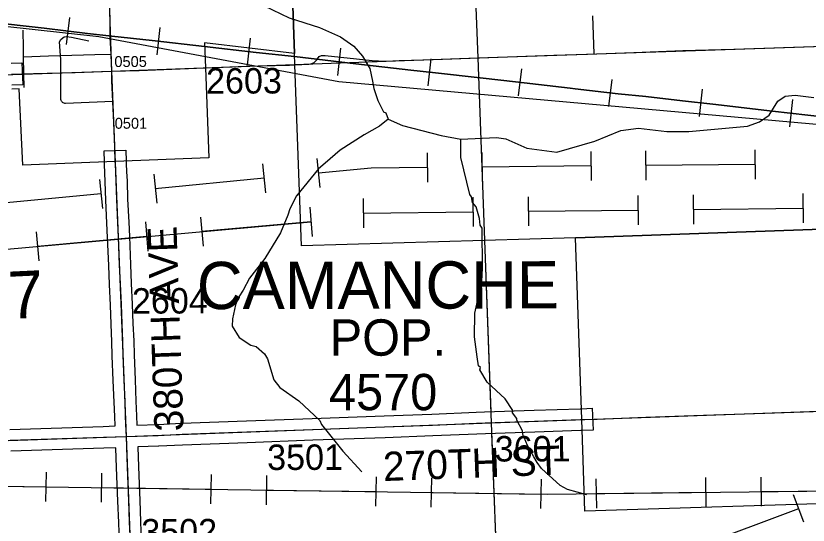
# Model space of a CAD drawing. Extents: x 128.7 to 185.5, y -21.4 to 12.6.
# Drawn here: x 162.052 to 164.229, y -11.985 to -10.584 of the extents above; entities that cross this region are included whole.
import ezdxf

# ---------------------------------------------------------------- set-up
doc = ezdxf.new("R2010")
doc.units = 0
for name, color, linetype in [('tdCoCityStreetMajor', 7, 'Continuous'), ('tdCoCityStreetMinor', 7, 'Continuous'), ('tdCoCorpBndry', 7, 'Continuous'), ('tdCoCorpPopTxt', 7, 'Continuous'), ('tdCoCorpTxt', 7, 'Continuous'), ('tdCoHydroRiver', 7, 'Continuous'), ('tdCoPipe', 7, 'Continuous'), ('tdCoPipe1', 7, 'Continuous'), ('tdCoPipe2', 7, 'Continuous'), ('tdCoRRCL', 7, 'Continuous'), ('tdCoSecRdNmbr', 7, 'Continuous'), ('tdCoSecRdTxt', 7, 'Continuous'), ('tdCoSecRteBand', 7, 'Continuous'), ('tdCoSecRteCL', 7, 'Continuous'), ('tdCoSectLine', 7, 'Continuous'), ('tdCoSectLinePart', 7, 'Continuous'), ('tdCoSectNmbr', 7, 'Continuous'), ('tdCoSurfAsphalt', 7, 'Continuous'), ('tdCoSurfAsphaltUnbanded', 7, 'Continuous'), ('tdCoSurfGravel', 7, 'Continuous'), ('tdCoTwpBndryShd', 7, 'Continuous')]:
    doc.layers.add(name, color=color, linetype=linetype)

msp = doc.modelspace()

# ---------------------------------------------------------------- linework, layer by layer
at = {"layer": 'tdCoCityStreetMajor'}
for points in [[(162.8189, -10.7188), (162.8576, -10.7166), (162.8653, -10.7154), (162.8722, -10.7127), (162.8784, -10.7058), (162.8855, -10.6964), (162.8919, -10.693), (162.9018, -10.6935), (163.0315, -10.7065), (163.066, -10.7092), (163.0882, -10.708), (163.1055, -10.7065), (163.1728, -10.7051), (163.5304, -10.6925), (163.6224, -10.6898), (163.7499, -10.6846), (163.8845, -10.6799), (164.0248, -10.676), (164.2709, -10.6673), (164.3271, -10.6656)], [(162.04, -10.7446), (162.0741, -10.7433), (162.1011, -10.7423), (162.1757, -10.7405), (162.215, -10.7396), (162.3156, -10.7365), (162.3913, -10.7342), (162.571, -10.7272), (162.5728, -10.7271)], [(163.6069, -11.6946), (163.6085, -11.6946), (163.649, -11.6932), (163.7827, -11.6882), (163.9415, -11.6823), (164.1102, -11.6769), (164.2956, -11.6702), (164.3274, -11.6692), (164.3625, -11.6681)]]:
    msp.add_lwpolyline(points, dxfattribs=at)
at = {"layer": 'tdCoCityStreetMinor'}
msp.add_line((163.6414, -10.689), (163.6375, -10.5844), dxfattribs=at)
for points in [[(162.0734, -10.697), (162.0731, -10.6732), (162.0724, -10.6239)], [(162.1748, -10.6933), (162.1725, -10.6559), (162.1762, -10.6493), (162.1811, -10.6443), (162.1848, -10.6421), (162.1915, -10.6411), (162.2053, -10.6424), (162.2526, -10.653)], [(162.0734, -10.697), (162.1419, -10.6941), (162.1748, -10.6933)], [(162.0746, -10.7814), (162.0741, -10.7433), (162.0734, -10.697)], [(162.1748, -10.6933), (162.2694, -10.6907), (162.3137, -10.6894)], [(162.3186, -10.82), (162.189, -10.8249), (162.1868, -10.8248), (162.1846, -10.8243), (162.1825, -10.8234), (162.1806, -10.8221), (162.179, -10.8206), (162.1777, -10.8187), (162.1767, -10.8167), (162.1762, -10.8145), (162.176, -10.8123), (162.1762, -10.8101), (162.1757, -10.7405), (162.1755, -10.703), (162.1748, -10.6933)]]:
    msp.add_lwpolyline(points, dxfattribs=at)
at = {"layer": 'tdCoCorpBndry'}
for points in [[(164.3446, -11.1677), (163.5908, -11.1944), (163.59, -11.1944), (162.8368, -11.2171), (162.8189, -10.7188), (162.8177, -10.6873), (162.8019, -10.2413), (162.4777, -10.2541), (162.3011, -10.2607), (162.3001, -10.2329), (162.4617, -10.2272), (162.8007, -10.215), (162.7835, -9.7207), (162.713, -7.7039)], [(161.8058, -10.5029), (162.3085, -10.4853), (162.307, -10.4468), (162.3056, -10.3943), (162.3037, -10.3491), (162.3025, -10.3026), (162.3013, -10.2648), (162.3011, -10.2607), (162.8019, -10.2413), (162.8177, -10.6873), (162.5701, -10.6581), (162.5728, -10.7271), (162.5824, -10.9747), (162.3254, -10.9847), (162.0717, -10.9946), (162.0615, -10.7851), (162.0412, -10.7854)], [(164.3709, -11.9227), (163.6155, -11.9462), (163.6069, -11.6946), (163.59, -11.1944), (163.5908, -11.1944), (164.3446, -11.1677)]]:
    msp.add_lwpolyline(points, dxfattribs=at)
at = {"layer": 'tdCoHydroRiver'}
for points in [[(162.7115, -10.5453), (162.8031, -10.5892), (162.8862, -10.6161), (162.944, -10.6423), (162.9812, -10.6678), (163.0043, -10.6953), (163.0246, -10.7293), (163.0322, -10.7638), (163.0361, -10.7841), (163.0468, -10.8169), (163.0621, -10.8479), (163.0686, -10.8508), (163.0755, -10.8679), (163.1141, -10.8854), (163.2208, -10.913), (163.2749, -10.9236), (163.3726, -10.9184), (163.398, -10.9222), (163.4558, -10.9484), (163.5113, -10.9558), (163.5383, -10.9595), (163.6429, -10.9288), (163.7144, -10.8993), (163.7631, -10.8927), (163.8408, -10.9025), (163.9008, -10.9018), (164.0628, -10.8879), (164.0955, -10.8756), (164.1217, -10.8572), (164.1455, -10.8185), (164.1655, -10.8051), (164.1938, -10.8025), (164.2446, -10.8085)], [(163.0755, -10.8679), (163.051, -10.8878), (163.0093, -10.9114), (162.943, -10.9534), (162.9017, -10.9896), (162.8833, -11.0045), (162.8229, -11.0794), (162.8053, -11.1148), (162.7997, -11.1323), (162.7794, -11.1805), (162.7362, -11.2515), (162.6941, -11.3052), (162.6764, -11.339), (162.6644, -11.3568), (162.6558, -11.3792), (162.6477, -11.4174), (162.6469, -11.438), (162.6654, -11.4689), (162.6978, -11.4897), (162.7121, -11.4939), (162.735, -11.5136), (162.7434, -11.5275), (162.7613, -11.5852), (162.7779, -11.6067), (162.8298, -11.6427), (162.8871, -11.6974), (162.8922, -11.7082), (162.9502, -11.7818), (163.0028, -11.8383)], [(163.6209, -11.902), (163.5682, -11.8866), (163.5473, -11.8763), (163.4966, -11.8293), (163.4849, -11.8124), (163.4749, -11.797), (163.4579, -11.766), (163.4492, -11.7443), (163.4459, -11.7396), (163.4438, -11.7255), (163.4285, -11.6961), (163.4283, -11.6914), (163.4167, -11.676), (163.418, -11.6696), (163.3963, -11.6373), (163.3472, -11.5918), (163.327, -11.5578), (163.3284, -11.5514), (163.3234, -11.5469), (163.3194, -11.5218), (163.3126, -11.4668), (163.3133, -11.402), (163.3321, -11.3145), (163.3339, -11.2781), (163.333, -11.1677), (163.3279, -11.16), (163.3257, -11.1411), (163.3166, -11.1099), (163.3067, -11.0976), (163.3045, -11.0819), (163.2995, -11.0758), (163.2752, -10.9741), (163.2749, -10.9236)]]:
    msp.add_lwpolyline(points, dxfattribs=at)
at = {"layer": 'tdCoPipe'}
for p, q in [((162.135, -11.92), (162.1362, -11.8393)), ((162.2871, -11.9222), (162.2883, -11.8417)), ((162.5883, -11.9265), (162.5894, -11.8459)), ((162.7404, -11.9287), (162.7415, -11.8482)), ((163.0415, -11.933), (163.0427, -11.8524)), ((163.1936, -11.9352), (163.1948, -11.8548)), ((163.4948, -11.9396), (163.496, -11.8589)), ((163.648, -11.9383), (163.647, -11.8578)), ((163.9491, -11.9348), (163.9482, -11.8542)), ((164.1012, -11.9331), (164.1003, -11.8526))]:
    msp.add_line(p, q, dxfattribs=at)
for points in [[(141.862, -14.949), (144.0814, -14.2683), (145.7745, -13.7388), (145.9312, -13.6747), (145.9234, -13.4239), (152.8711, -12.5946), (153.879, -12.0272), (155.1085, -11.9148), (156.3627, -11.7638), (158.9313, -11.5045), (162.8631, -11.1506)], [(152.8427, -11.7734), (156.2861, -11.7117), (158.7827, -11.4694), (158.9022, -11.6363), (161.2154, -11.6489), (161.3188, -11.8679), (163.5118, -11.8995), (166.3675, -11.8668), (166.3055, -13.6092)], [(161.8344, -11.8753), (162.1356, -11.8797)], [(162.2877, -11.8818), (162.5889, -11.8862)], [(162.741, -11.8884), (163.0421, -11.8927)], [(163.1942, -11.8949), (163.4954, -11.8993)], [(163.6475, -11.8979), (163.9487, -11.8945)], [(164.1008, -11.8928), (164.4019, -11.8893)]]:
    msp.add_lwpolyline(points, dxfattribs=at)
at = {"layer": 'tdCoPipe1'}
for p, q in [((163.7625, -11.1588), (163.7616, -11.0782)), ((163.9146, -11.1571), (163.9137, -11.0767)), ((164.2158, -11.1538), (164.2149, -11.0732)), ((163.0081, -11.1671), (163.0072, -11.0866)), ((163.3092, -11.1638), (163.3083, -11.0832)), ((163.4613, -11.1621), (163.4605, -11.0816)), ((162.8595, -11.1105), (162.8667, -11.1906)), ((162.5595, -11.1375), (162.5667, -11.2178)), ((162.408, -11.1511), (162.4152, -11.2313)), ((162.108, -11.1781), (162.1153, -11.2584))]:
    msp.add_line(p, q, dxfattribs=at)
for points in [[(163.0076, -11.1268), (163.3088, -11.1235)], [(163.4609, -11.1218), (163.7621, -11.1185)], [(163.9142, -11.1168), (164.2153, -11.1135)], [(162.8631, -11.1506), (162.5631, -11.1776)], [(162.4116, -11.1913), (162.1117, -11.2183)]]:
    msp.add_lwpolyline(points, dxfattribs=at)
at = {"layer": 'tdCoPipe2'}
for p, q in [((163.1823, -10.9612), (163.1831, -11.0414)), ((163.3323, -10.9598), (163.333, -11.04)), ((163.6323, -10.957), (163.633, -11.0372)), ((163.7823, -10.9556), (163.783, -11.0358)), ((164.0823, -10.9528), (164.083, -11.033)), ((162.7302, -10.991), (162.7379, -11.0708)), ((162.8795, -10.9767), (162.8872, -11.0565)), ((162.2823, -11.034), (162.2899, -11.1138)), ((162.4316, -11.0197), (162.4392, -11.0995)), ((164.2174, -11.9766), (164.1891, -11.9015))]:
    msp.add_line(p, q, dxfattribs=at)
for points in [[(164.0826, -10.9929), (163.7827, -10.9957)], [(163.1827, -11.0013), (163.0284, -11.0027), (162.8834, -11.0166)], [(163.6327, -10.9971), (163.3327, -10.9999)], [(162.734, -11.0309), (162.4354, -11.0596)], [(162.2861, -11.0739), (161.9875, -11.1025)], [(163.9226, -12.0449), (164.2032, -11.9391)]]:
    msp.add_lwpolyline(points, dxfattribs=at)
at = {"layer": 'tdCoRRCL'}
for p, q in [((162.1914, -10.6633), (162.2001, -10.5888)), ((162.44, -10.691), (162.4485, -10.6165)), ((162.6882, -10.7196), (162.697, -10.6451)), ((162.9367, -10.7479), (162.9453, -10.6734)), ((163.1852, -10.7765), (163.1935, -10.702)), ((163.4334, -10.8044), (163.4421, -10.7299)), ((163.6818, -10.8333), (163.6904, -10.7588)), ((163.9304, -10.8606), (163.9388, -10.7861)), ((164.1787, -10.8891), (164.1872, -10.8145))]:
    msp.add_line(p, q, dxfattribs=at)
for points in [[(157.0985, -10.056), (159.0653, -10.2844), (159.9865, -10.39), (161.3885, -10.5429), (162.2802, -10.6409), (162.9394, -10.7645), (165.7594, -11.0173), (165.9868, -11.0197), (166.2378, -10.977), (166.3926, -10.897), (167.0068, -10.5674), (167.9037, -10.0916)], [(164.325, -10.8679), (164.1313, -10.8459), (163.9672, -10.827), (163.8836, -10.8176), (163.7835, -10.8058), (163.7074, -10.7985), (163.5889, -10.7848), (163.5752, -10.7832), (163.4254, -10.7657), (163.336, -10.756), (163.1965, -10.74), (163.137, -10.7335), (162.9865, -10.7159), (162.8177, -10.6963), (162.7129, -10.6847), (162.5701, -10.668), (162.4263, -10.6517), (162.3157, -10.6396), (162.2489, -10.6323), (162.1304, -10.6184), (162.0643, -10.6103), (161.9597, -10.5985)], [(161.9597, -10.5985), (162.0643, -10.6103), (162.1304, -10.6184), (162.2489, -10.6323), (162.3157, -10.6396), (162.4263, -10.6517), (162.5701, -10.668), (162.7129, -10.6847), (162.8177, -10.6963), (162.9865, -10.7159), (163.137, -10.7335), (163.1965, -10.74), (163.336, -10.756), (163.4254, -10.7657), (163.5752, -10.7832), (163.5889, -10.7848), (163.7074, -10.7985), (163.7835, -10.8058), (163.8836, -10.8176), (163.9672, -10.827), (164.1313, -10.8459), (164.325, -10.8679)]]:
    msp.add_lwpolyline(points, dxfattribs=at)
at = {"layer": 'tdCoSecRteBand'}
for points in [[(162.0389, -10.7146), (162.0689, -10.7135), (162.0712, -10.7735), (162.0412, -10.7746)], [(162.036, -11.7216), (162.2917, -11.7132), (162.3247, -11.7121), (162.3238, -11.6864), (162.3221, -11.6465), (162.3221, -11.6464), (162.3221, -11.6464), (162.3198, -11.5873), (162.3171, -11.5189), (162.3171, -11.5188), (162.3171, -11.5187), (162.3159, -11.4804), (162.314, -11.4324), (162.312, -11.3798), (162.3093, -11.3229), (162.3093, -11.3228), (162.3093, -11.3227), (162.3072, -11.2706), (162.3041, -11.1938), (162.3025, -11.1545), (162.2994, -11.0912), (162.2994, -11.0909), (162.2994, -11.0907), (162.2977, -11.0405), (162.2965, -11.0162), (162.2965, -11.016), (162.2965, -11.0158), (162.2957, -10.9926), (162.2957, -10.9926), (162.2957, -10.9926), (162.2954, -10.9858), (162.2944, -10.9558), (162.3543, -10.9537), (162.3554, -10.9836), (162.3556, -10.9905), (162.3564, -11.0134), (162.3577, -11.0378), (162.3577, -11.0381), (162.3577, -11.0383), (162.3593, -11.0885), (162.3624, -11.1517), (162.3624, -11.1518), (162.3624, -11.1519), (162.3641, -11.1913), (162.3641, -11.1914), (162.3641, -11.1914), (162.3672, -11.2682), (162.3672, -11.2682), (162.3672, -11.2682), (162.3692, -11.3202), (162.3719, -11.3771), (162.3719, -11.3772), (162.3719, -11.3773), (162.374, -11.43), (162.374, -11.43), (162.374, -11.43), (162.3759, -11.4782), (162.3759, -11.4783), (162.3759, -11.4784), (162.3771, -11.5167), (162.3798, -11.585), (162.3798, -11.585), (162.3798, -11.585), (162.3821, -11.644), (162.3837, -11.6841), (162.3837, -11.6842), (162.3837, -11.6842), (162.3846, -11.7101), (162.3847, -11.7101), (162.4421, -11.7081), (162.5077, -11.7049), (162.5079, -11.7049), (162.5081, -11.7049), (162.6856, -11.6982), (162.6856, -11.6982), (162.6856, -11.6982), (162.8662, -11.6916), (162.8662, -11.6916), (162.8662, -11.6916), (163.0645, -11.6844), (163.0645, -11.6844), (163.0645, -11.6844), (163.1953, -11.6797), (163.3165, -11.6745), (163.3167, -11.6745), (163.3168, -11.6745), (163.3402, -11.6737), (163.4759, -11.6691), (163.6027, -11.6647), (163.6059, -11.6646), (163.6359, -11.6636), (163.6379, -11.7236), (163.608, -11.7246), (163.6048, -11.7247), (163.4779, -11.7291), (163.4779, -11.7291), (163.4779, -11.7291), (163.3422, -11.7337), (163.319, -11.7345), (163.1978, -11.7397), (163.1977, -11.7397), (163.1976, -11.7397), (163.0666, -11.7444), (162.8684, -11.7515), (162.6879, -11.7582), (162.5105, -11.7648), (162.4448, -11.768), (162.4446, -11.768), (162.4444, -11.768), (162.3869, -11.77), (162.388, -11.7979), (162.3881, -11.798), (162.3881, -11.798), (162.3899, -11.8484), (162.3926, -11.9172), (162.3926, -11.9172), (162.3926, -11.9173), (162.3947, -11.9752), (162.3969, -12.0303)], [(162.337, -12.0328), (162.3347, -11.9776), (162.3347, -11.9775), (162.3347, -11.9774), (162.3326, -11.9194), (162.33, -11.8507), (162.33, -11.8507), (162.33, -11.8506), (162.3281, -11.8003), (162.327, -11.7722), (162.327, -11.7721), (162.2937, -11.7732), (162.2937, -11.7732), (162.2937, -11.7732), (162.038, -11.7816)]]:
    msp.add_lwpolyline(points, dxfattribs=at)
at = {"layer": 'tdCoSecRteCL'}
for points in [[(162.3558, -11.7411), (162.3552, -11.7268), (162.3537, -11.6853), (162.3521, -11.6452), (162.3498, -11.5861), (162.3471, -11.5178), (162.3459, -11.4793), (162.344, -11.4312), (162.342, -11.3785), (162.3393, -11.3215), (162.3372, -11.2694), (162.3341, -11.1926), (162.3325, -11.1531), (162.3294, -11.0897), (162.3277, -11.0393), (162.3265, -11.0147), (162.3256, -10.9916), (162.3254, -10.9847), (162.324, -10.9449), (162.3215, -10.8771), (162.3186, -10.8207), (162.3186, -10.82), (162.3163, -10.7629), (162.3156, -10.7365), (162.3151, -10.716), (162.3137, -10.6894), (162.3114, -10.6441), (162.3114, -10.6425), (162.3114, -10.61), (162.3101, -10.5528)], [(162.5728, -10.7271), (162.6853, -10.7228), (162.8039, -10.7196), (162.8184, -10.7188), (162.8189, -10.7188)], [(162.3558, -11.7411), (162.4434, -11.7381), (162.5092, -11.7348), (162.6868, -11.7282), (162.8673, -11.7215), (163.0655, -11.7144), (163.1965, -11.7097), (163.3178, -11.7045), (163.3412, -11.7037), (163.4769, -11.6991), (163.6037, -11.6947), (163.6069, -11.6946)], [(160.3498, -11.8107), (160.377, -11.8098), (160.5911, -11.8032), (160.7171, -11.7977), (160.8809, -11.7921), (161.0712, -11.7852), (161.2012, -11.781), (161.3469, -11.7758), (161.5566, -11.7681), (161.6843, -11.7635), (161.8651, -11.7585), (162.0369, -11.7516), (162.2927, -11.7432), (162.3558, -11.7411)], [(162.3748, -12.2431), (162.374, -12.2179), (162.3727, -12.1859), (162.3709, -12.1323), (162.3692, -12.085), (162.367, -12.0315), (162.3647, -11.9764), (162.3626, -11.9183), (162.3599, -11.8495), (162.3581, -11.7991), (162.3558, -11.7411)]]:
    msp.add_lwpolyline(points, dxfattribs=at)
at = {"layer": 'tdCoSectLine'}
for points in [[(163.2816, -9.6817), (163.3217, -10.6998)], [(162.2811, -9.726), (162.3153, -10.7365)], [(163.3217, -10.6998), (164.3267, -10.6656)], [(162.3153, -10.7365), (163.3217, -10.6998)], [(163.3217, -10.6998), (163.358, -11.7031)], [(161.3091, -10.7704), (162.3153, -10.7365)], [(162.3153, -10.7365), (162.3554, -11.7411)], [(163.358, -11.7031), (164.3621, -11.6681)], [(162.3554, -11.7411), (163.358, -11.7031)], [(163.358, -11.7031), (163.3969, -12.7082)], [(161.3535, -11.7755), (162.3554, -11.7411)], [(162.3554, -11.7411), (162.3929, -12.7458)]]:
    msp.add_lwpolyline(points, dxfattribs=at)
at = {"layer": 'tdCoSectLinePart'}
for points in [[(162.5724, -10.7271), (162.8185, -10.7181)], [(163.3399, -11.2019), (163.357, -11.6732)], [(163.3592, -11.7331), (163.3763, -12.1762)]]:
    msp.add_lwpolyline(points, dxfattribs=at)
at = {"layer": 'tdCoSurfAsphalt'}
msp.add_lwpolyline([(162.367, -12.0315), (162.3647, -11.9764), (162.3626, -11.9183), (162.3599, -11.8495), (162.3581, -11.7991), (162.3558, -11.7411), (162.3552, -11.7268), (162.3537, -11.6853), (162.3521, -11.6452), (162.3498, -11.5861), (162.3471, -11.5178), (162.3459, -11.4793), (162.344, -11.4312), (162.342, -11.3785), (162.3393, -11.3215), (162.3372, -11.2694), (162.3341, -11.1926), (162.3325, -11.1531), (162.3294, -11.0897), (162.3277, -11.0393), (162.3265, -11.0147), (162.3256, -10.9916), (162.3254, -10.9847)], dxfattribs=at)
at = {"layer": 'tdCoSurfAsphaltUnbanded'}
for points in [[(162.3254, -10.9847), (162.324, -10.9449), (162.3215, -10.8771), (162.3186, -10.8207), (162.3186, -10.82), (162.3163, -10.7629), (162.3156, -10.7365), (162.3151, -10.716), (162.3137, -10.6894), (162.3114, -10.6441), (162.3114, -10.6425), (162.3114, -10.61), (162.3101, -10.5528), (162.3091, -10.502), (162.3085, -10.4853)], [(162.5728, -10.7271), (162.6853, -10.7228), (162.8039, -10.7196), (162.8184, -10.7188), (162.8189, -10.7188)]]:
    msp.add_lwpolyline(points, dxfattribs=at)
at = {"layer": 'tdCoSurfGravel'}
msp.add_line((163.6037, -11.6947), (163.6069, -11.6946), dxfattribs=at)
for points in [[(162.3558, -11.7411), (162.4434, -11.7381), (162.5092, -11.7348), (162.6868, -11.7282), (162.8673, -11.7215), (163.0655, -11.7144), (163.1965, -11.7097), (163.3178, -11.7045), (163.3412, -11.7037)], [(163.3412, -11.7037), (163.4769, -11.6991), (163.6037, -11.6947)], [(159.3476, -11.8522), (159.3727, -11.8513), (159.5354, -11.8436), (159.7156, -11.8355), (159.8574, -11.83), (160.0572, -11.8219), (160.179, -11.8172), (160.286, -11.8128), (160.3498, -11.8107), (160.377, -11.8098), (160.5911, -11.8032), (160.7171, -11.7977), (160.8809, -11.7921), (161.0712, -11.7852), (161.2012, -11.781), (161.3469, -11.7758), (161.5566, -11.7681), (161.6843, -11.7635), (161.8651, -11.7585), (162.0369, -11.7516), (162.2927, -11.7432), (162.3558, -11.7411)]]:
    msp.add_lwpolyline(points, dxfattribs=at)
at = {"layer": 'tdCoTwpBndryShd'}
msp.add_lwpolyline([(158.2224, -7.8865), (159.2119, -7.8386), (160.2098, -7.7958), (161.2099, -7.7602), (162.2124, -7.7219), (162.2462, -8.7266), (162.2811, -9.726), (162.3153, -10.7365), (162.3554, -11.7411), (162.3929, -12.7458), (162.4252, -13.7587), (162.4594, -14.7462), (162.4837, -15.492)], dxfattribs=at)

# ---------------------------------------------------------------- texts
at = {"layer": 'tdCoCorpPopTxt'}
for s, p in [('POP.', (162.9145, -11.5189)), ('4570', (162.9125, -11.6689))]:
    msp.add_text(s, height=0.1, dxfattribs=at).set_placement(p)
at = {"layer": 'tdCoCorpTxt'}
msp.add_text('CAMANCHE', height=0.13, rotation=0.1225, dxfattribs=at).set_placement((162.5497, -11.3909))
at = {"layer": 'tdCoSecRdNmbr'}
for s, height, rotation, p in [('0505', 0.03, 0.1243, (162.3229, -10.7249)), ('2603', 0.07, 0.1222, (162.5749, -10.7981)), ('0501', 0.03, 0.1243, (162.3238, -10.8947)), ('2604', 0.07, 0.1221, (162.3712, -11.4032)), ('3601', 0.07, 0.1228, (163.368, -11.81)), ('3501', 0.07, 0.1223, (162.7427, -11.8333)), ('3502', 0.07, 0.122, (162.397, -12.0382))]:
    msp.add_text(s, height=height, rotation=rotation, dxfattribs=at).set_placement(p)
at = {"layer": 'tdCoSecRdTxt'}
for s, rotation, p in [('380TH AVE', 92, (162.5132, -11.726)), ('270TH ST', 2.1385, (163.0624, -11.8638))]:
    msp.add_text(s, height=0.08, rotation=rotation, dxfattribs=at).set_placement(p)
at = {"layer": 'tdCoSectNmbr'}
msp.add_text('27', height=0.13, rotation=2.674, dxfattribs=at).set_placement((161.9372, -11.4224))

doc.saveas('drawing.dxf')
